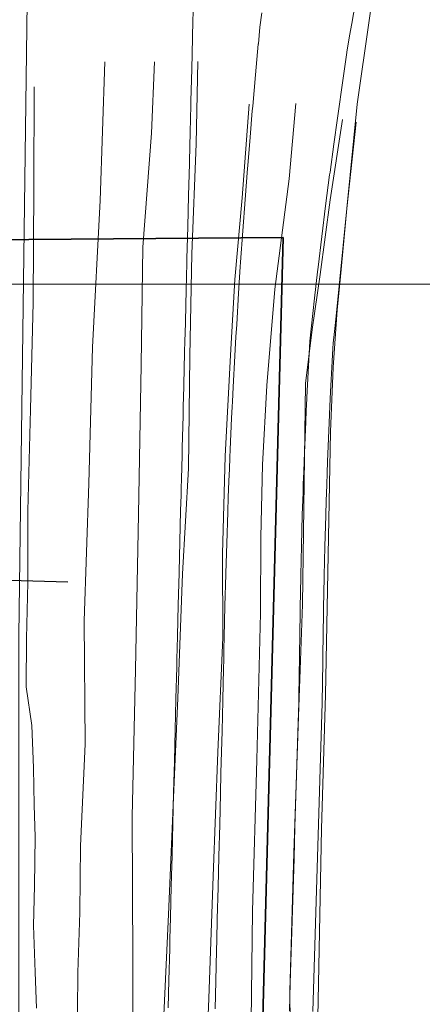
# Model space of a CAD drawing. Header units: metres. Extents: x 250001 to 257773, y 598992 to 609118.
# Tile 468 of 656: x 253851 to 253877, y 603904 to 603966. Entities that reach past the tile are written whole.
import ezdxf

# ---------------------------------------------------------------- set-up
doc = ezdxf.new("R2010")
doc.units = ezdxf.units.M
for name, color, linetype, lineweight in [('B-WE-GR-GRAS-GV', 252, 'Continuous', 13), ('B-WE-GW-TALUD-G', 252, 'Continuous', 18), ('B-WE-GW-TALUD_KRUIN-G', 252, 'Continuous', 18), ('B-WE-OG-HOOGTELIJN-G', 252, 'Continuous', 18), ('B-WE-VH-VERHARDING_GESLOTEN-GV', 252, 'Continuous', 18), ('X-XX-AL-REFERENTIE-G', 7, 'Continuous', 18), ('X-XX-AL-TEKENBLAD_DEELKADER-G', 7, 'Continuous', 15)]:
    doc.layers.add(name, color=color, linetype=linetype, lineweight=lineweight)
doc.layers.add('HULPLIJN', color=220, linetype='Continuous', plot=False)
doc.layers.add('N-WE-KG-GRENS INMETING-G', color=240, linetype='FENCELINE1', lineweight=35, plot=False)
doc.linetypes.add('FENCELINE1', pattern='A,6.35,-2.54,[133,ltypeshp.shx,S=2.54,R=0,X=-2.54,Y=0],-2.54,25.4', length=36.83)

# ---------------------------------------------------------------- blocks, each defined once
blk = doc.blocks.new('BS2021-132-Xref-BGT-GRIJS-20210617-aangepast')
at = {"layer": 'B-WE-GR-GRAS-GV', "flags": 128}
for points in [[(253850.481, 603974.586), (253850.238, 603965.291), (253850.013, 603955.622), (253849.866, 603948.988), (253849.667, 603940.807), (253849.435, 603931.513), (253849.189, 603923.389), (253849.097, 603918.87), (253849.008, 603916.38), (253848.579, 603913.994), (253847.512, 603911.316), (253846.308, 603908.866), (253845.091, 603906.465), (253844.29, 603904.783), (253847.379, 603904.707), (253850.62, 603904.688), (253850.648, 603904.532), (253850.449, 603899.456), (253850.339, 603894.221), (253850.256, 603891.022), (253850.164, 603888.176), (253851.141, 603888.088), (253851.141, 603927.085), (253851.851, 603982.129)], [(253851.851, 603982.129), (253851.141, 603927.085), (253851.141, 603888.088), (253858.931, 603887.39), (253858.504, 603865.485), (253851.358, 603865.004), (253849.7, 603836.172), (253849.678, 603835.311), (253849.628, 603833.312), (253849.591, 603831.822), (253849.578, 603831.313), (253849.528, 603829.313), (253849.428, 603825.315), (253849.377, 603823.315), (253849.277, 603819.317), (253849.227, 603817.317), (253849.197, 603816.142), (253849.177, 603815.318), (253849.127, 603813.318), (253849.114, 603812.828), (253849.107, 603812.55), (253849.076, 603811.319), (253849.026, 603809.32), (253848.976, 603807.32)], [(253860.687, 603903.294), (253860.731, 603905.056), (253860.782, 603907.056), (253860.797, 603907.672), (253860.832, 603909.055), (253860.882, 603911.054), (253860.931, 603913.024), (253860.932, 603913.054), (253861.032, 603917.052), (253861.065, 603918.36), (253861.083, 603919.052), (253861.133, 603921.051), (253861.182, 603923.006), (253861.183, 603923.05), (253861.233, 603925.05), (253861.247, 603925.596), (253861.264, 603926.267), (253861.283, 603927.035), (253861.333, 603929.046), (253861.384, 603931.057), (253861.386, 603931.156), (253861.434, 603933.068), (253861.485, 603935.079), (253861.509, 603936.054), (253861.521, 603936.506), (253861.535, 603937.091), (253861.554, 603937.838), (253861.573, 603938.589), (253861.586, 603939.102), (253861.636, 603941.114), (253861.655, 603941.847), (253861.664, 603942.205), (253861.687, 603943.126), (253861.737, 603945.139), (253861.758, 603945.952), (253861.768, 603946.361), (253861.788, 603947.152), (253861.838, 603949.166), (253861.881, 603950.88), (253861.889, 603951.18), (253861.939, 603953.195), (253861.99, 603955.211), (253862.04, 603957.228), (253862.045, 603957.41), (253862.091, 603959.245), (253862.134, 603960.952), (253862.142, 603961.263), (253862.192, 603963.283), (253862.243, 603965.288), (253862.243, 603965.303), (253862.27, 603966.383), (253862.296, 603967.411)], [(253863.686, 603903.219), (253863.73, 603904.981), (253863.781, 603906.98), (253863.796, 603907.597), (253863.831, 603908.98), (253863.881, 603910.979), (253863.93, 603912.949), (253863.931, 603912.978), (253863.981, 603914.978), (253864.031, 603916.977), (253864.064, 603918.285), (253864.082, 603918.977), (253864.132, 603920.976), (253864.181, 603922.931), (253864.182, 603922.975), (253864.232, 603924.975), (253864.246, 603925.521), (253864.258, 603926.211), (253864.273, 603926.974), (253864.318, 603928.974), (253864.37, 603930.973), (253864.373, 603931.071), (253864.43, 603932.972), (253864.498, 603934.971), (253864.533, 603935.939), (253864.551, 603936.388), (253864.573, 603936.97), (253864.604, 603937.712), (253864.635, 603938.458), (253864.657, 603938.968), (253864.748, 603940.966), (253864.784, 603941.693), (253864.801, 603942.048), (253864.848, 603942.963), (253864.955, 603944.96), (253865, 603945.767), (253865.023, 603946.172), (253865.07, 603946.957), (253865.192, 603948.953), (253865.303, 603950.652), (253865.323, 603950.949), (253865.461, 603952.944), (253865.607, 603954.939), (253865.761, 603956.933), (253865.776, 603957.113), (253865.923, 603958.926), (253866.066, 603960.612), (253866.093, 603960.919), (253866.27, 603962.911), (253866.454, 603964.888), (253866.456, 603964.903), (253866.558, 603965.967), (253866.669, 603966.891)], [(253862.296, 603967.411), (253862.27, 603966.383), (253862.243, 603965.303), (253862.243, 603965.288), (253862.192, 603963.283), (253862.142, 603961.263), (253862.134, 603960.952), (253862.091, 603959.245), (253862.045, 603957.41), (253862.04, 603957.228), (253861.99, 603955.211), (253861.939, 603953.195), (253861.889, 603951.18), (253861.881, 603950.88), (253861.838, 603949.166), (253861.788, 603947.152), (253861.768, 603946.361), (253861.758, 603945.952), (253861.737, 603945.139), (253861.687, 603943.126), (253861.664, 603942.205), (253861.655, 603941.847), (253861.636, 603941.114), (253861.586, 603939.102), (253861.573, 603938.589), (253861.554, 603937.838), (253861.535, 603937.091), (253861.521, 603936.506), (253861.509, 603936.054), (253861.485, 603935.079), (253861.434, 603933.068), (253861.386, 603931.156), (253861.384, 603931.057), (253861.333, 603929.046), (253861.283, 603927.035), (253861.264, 603926.267), (253861.247, 603925.596), (253861.233, 603925.05), (253861.183, 603923.05), (253861.182, 603923.006), (253861.133, 603921.051), (253861.083, 603919.052), (253861.065, 603918.36), (253861.032, 603917.052), (253860.932, 603913.054), (253860.931, 603913.024), (253860.882, 603911.054), (253860.832, 603909.055), (253860.797, 603907.672), (253860.782, 603907.056), (253860.731, 603905.056), (253860.687, 603903.294)], [(253868.443, 603903.099), (253868.497, 603904.861), (253868.557, 603906.86), (253868.576, 603907.477), (253868.618, 603908.86), (253868.678, 603910.859), (253868.738, 603912.828), (253868.739, 603912.858), (253868.799, 603914.857), (253868.86, 603916.856), (253868.899, 603918.164), (253868.92, 603918.855), (253868.981, 603920.854), (253869.04, 603922.809), (253869.041, 603922.853), (253869.076, 603924.853), (253869.086, 603925.399), (253869.092, 603926.121), (253869.101, 603926.877), (253869.129, 603928.857), (253869.166, 603930.838), (253869.168, 603930.936), (253869.213, 603932.819), (253869.268, 603934.8), (253869.298, 603935.759), (253869.313, 603936.204), (253869.333, 603936.78), (253869.359, 603937.515), (253869.387, 603938.255), (253869.407, 603938.76), (253869.49, 603940.739), (253869.522, 603941.46), (253869.538, 603941.812), (253869.58, 603942.719), (253869.679, 603944.698), (253869.721, 603945.497), (253869.743, 603945.899), (253869.827, 603946.674), (253870.047, 603948.645), (253870.242, 603950.322), (253870.276, 603950.615), (253870.515, 603952.584), (253870.762, 603954.551), (253871.018, 603956.517), (253871.042, 603956.694), (253871.284, 603958.481), (253871.515, 603960.14), (253871.557, 603960.443), (253871.835, 603962.405), (253872.12, 603964.349), (253872.122, 603964.364), (253872.279, 603965.411), (253872.429, 603966.206), (253872.776, 603968.211)], [(253866.669, 603966.891), (253866.558, 603965.967), (253866.456, 603964.903), (253866.454, 603964.888), (253866.27, 603962.911), (253866.093, 603960.919), (253866.066, 603960.612), (253865.923, 603958.926), (253865.776, 603957.113), (253865.761, 603956.933), (253865.607, 603954.939), (253865.461, 603952.944), (253865.323, 603950.949), (253865.303, 603950.652), (253865.192, 603948.953), (253865.07, 603946.957), (253865.023, 603946.172), (253865, 603945.767), (253864.955, 603944.96), (253864.848, 603942.963), (253864.801, 603942.048), (253864.784, 603941.693), (253864.748, 603940.966), (253864.657, 603938.968), (253864.635, 603938.458), (253864.604, 603937.712), (253864.573, 603936.97), (253864.551, 603936.388), (253864.533, 603935.939), (253864.498, 603934.971), (253864.43, 603932.972), (253864.373, 603931.071), (253864.37, 603930.973), (253864.318, 603928.974), (253864.273, 603926.974), (253864.258, 603926.211), (253864.246, 603925.521), (253864.232, 603924.975), (253864.182, 603922.975), (253864.181, 603922.931), (253864.132, 603920.976), (253864.082, 603918.977), (253864.064, 603918.285), (253864.031, 603916.977), (253863.981, 603914.978), (253863.931, 603912.978), (253863.93, 603912.949), (253863.881, 603910.979), (253863.831, 603908.98), (253863.796, 603907.597), (253863.781, 603906.98), (253863.73, 603904.981), (253863.686, 603903.219)]]:
    blk.add_lwpolyline(points, dxfattribs=at)
at = {"layer": 'B-WE-GW-TALUD_KRUIN-G', "flags": 128}
for points in [[(253860.687, 603903.294), (253860.731, 603905.056), (253860.782, 603907.056), (253860.797, 603907.672), (253860.832, 603909.055), (253860.882, 603911.054), (253860.931, 603913.024), (253860.932, 603913.054), (253861.032, 603917.052), (253861.065, 603918.36), (253861.083, 603919.052), (253861.133, 603921.051), (253861.182, 603923.006), (253861.183, 603923.05), (253861.233, 603925.05), (253861.247, 603925.596), (253861.264, 603926.267), (253861.283, 603927.035), (253861.333, 603929.046), (253861.384, 603931.057), (253861.386, 603931.156), (253861.434, 603933.068), (253861.485, 603935.079), (253861.509, 603936.054), (253861.521, 603936.506), (253861.535, 603937.091), (253861.554, 603937.838), (253861.573, 603938.589), (253861.586, 603939.102), (253861.636, 603941.114), (253861.655, 603941.847), (253861.664, 603942.205), (253861.687, 603943.126), (253861.737, 603945.139), (253861.758, 603945.952), (253861.768, 603946.361), (253861.788, 603947.152), (253861.838, 603949.166), (253861.881, 603950.88), (253861.889, 603951.18), (253861.939, 603953.195), (253861.99, 603955.211), (253862.04, 603957.228), (253862.045, 603957.41), (253862.091, 603959.245), (253862.134, 603960.952), (253862.142, 603961.263), (253862.192, 603963.283), (253862.243, 603965.288), (253862.243, 603965.303), (253862.27, 603966.383), (253862.296, 603967.411)], [(253866.669, 603966.891), (253866.558, 603965.967), (253866.456, 603964.903), (253866.454, 603964.888), (253866.27, 603962.911), (253866.093, 603960.919), (253866.066, 603960.612), (253865.923, 603958.926), (253865.776, 603957.113), (253865.761, 603956.933), (253865.607, 603954.939), (253865.461, 603952.944), (253865.323, 603950.949), (253865.303, 603950.652), (253865.192, 603948.953), (253865.07, 603946.957), (253865.023, 603946.172), (253865, 603945.767), (253864.955, 603944.96), (253864.848, 603942.963), (253864.801, 603942.048), (253864.784, 603941.693), (253864.748, 603940.966), (253864.657, 603938.968), (253864.635, 603938.458), (253864.604, 603937.712), (253864.573, 603936.97), (253864.551, 603936.388), (253864.533, 603935.939), (253864.498, 603934.971), (253864.43, 603932.972), (253864.373, 603931.071), (253864.37, 603930.973), (253864.318, 603928.974), (253864.273, 603926.974), (253864.258, 603926.211), (253864.246, 603925.521), (253864.232, 603924.975), (253864.182, 603922.975), (253864.181, 603922.931), (253864.132, 603920.976), (253864.082, 603918.977), (253864.064, 603918.285), (253864.031, 603916.977), (253863.981, 603914.978), (253863.931, 603912.978), (253863.93, 603912.949), (253863.881, 603910.979), (253863.831, 603908.98), (253863.796, 603907.597), (253863.781, 603906.98), (253863.73, 603904.981), (253863.686, 603903.219)]]:
    blk.add_lwpolyline(points, dxfattribs=at)
at = {"layer": 'B-WE-VH-VERHARDING_GESLOTEN-GV', "flags": 128}
for points in [[(253869.943, 603903.056), (253870.539, 603922.773), (253870.585, 603925.379), (253870.592, 603926.105), (253870.601, 603926.858), (253870.629, 603928.833), (253870.666, 603930.808), (253870.668, 603930.902), (253870.712, 603932.78), (253870.767, 603934.755), (253870.797, 603935.711), (253870.812, 603936.154), (253870.832, 603936.727), (253870.858, 603937.46), (253870.886, 603938.197), (253870.905, 603938.699), (253870.988, 603940.674), (253871.036, 603941.744), (253871.078, 603942.647), (253871.177, 603944.621), (253871.219, 603945.416), (253871.239, 603945.777), (253871.318, 603946.51), (253871.428, 603947.493), (253872.787, 603961.045), (253874.344, 603971.914)], [(253872.776, 603968.211), (253872.429, 603966.206), (253872.279, 603965.411), (253872.122, 603964.364), (253872.12, 603964.349), (253871.835, 603962.405), (253871.557, 603960.443), (253871.515, 603960.14), (253871.284, 603958.481), (253871.042, 603956.694), (253871.018, 603956.517), (253870.762, 603954.551), (253870.515, 603952.584), (253870.276, 603950.615), (253870.242, 603950.322), (253870.047, 603948.645), (253869.827, 603946.674), (253869.743, 603945.899), (253869.721, 603945.497), (253869.679, 603944.698), (253869.58, 603942.719), (253869.538, 603941.812), (253869.522, 603941.46), (253869.49, 603940.739), (253869.407, 603938.76), (253869.387, 603938.255), (253869.359, 603937.515), (253869.333, 603936.78), (253869.313, 603936.204), (253869.298, 603935.759), (253869.268, 603934.8), (253869.213, 603932.819), (253869.168, 603930.936), (253869.166, 603930.838), (253869.129, 603928.857), (253869.101, 603926.877), (253869.092, 603926.121), (253869.086, 603925.399), (253869.076, 603924.853), (253869.041, 603922.853), (253869.04, 603922.809), (253868.981, 603920.854), (253868.92, 603918.855), (253868.899, 603918.164), (253868.86, 603916.856), (253868.799, 603914.857), (253868.739, 603912.858), (253868.738, 603912.828), (253868.678, 603910.859), (253868.618, 603908.86), (253868.576, 603907.477), (253868.557, 603906.86), (253868.497, 603904.861), (253868.443, 603903.099)], [(253874.344, 603971.914), (253872.787, 603961.045), (253871.428, 603947.493), (253871.318, 603946.51), (253871.239, 603945.777), (253871.219, 603945.416), (253871.177, 603944.621), (253871.078, 603942.647), (253871.036, 603941.744), (253870.988, 603940.674), (253870.905, 603938.699), (253870.886, 603938.197), (253870.858, 603937.46), (253870.832, 603936.727), (253870.812, 603936.154), (253870.797, 603935.711), (253870.767, 603934.755), (253870.712, 603932.78), (253870.668, 603930.902), (253870.666, 603930.808), (253870.629, 603928.833), (253870.601, 603926.858), (253870.592, 603926.105), (253870.585, 603925.379), (253870.539, 603922.773), (253869.943, 603903.056)]]:
    blk.add_lwpolyline(points, dxfattribs=at)
blk = doc.blocks.new('BS2021-132-Xref-inmeting-2d-Provincie-20211104')
at = {"layer": 'B-WE-GW-TALUD-G'}
for points in [[(253858.402, 603804.551), (253858.693, 603812.101), (253858.842, 603819.7), (253859.044, 603826.491), (253859.308, 603834.521), (253859.286, 603842.097), (253859.28, 603850.222), (253859.502, 603857.799), (253859.657, 603866.218), (253859.868, 603876.034), (253860.09, 603882.83), (253860.282, 603891.069), (253860.308, 603900.534), (253860.71, 603909.25), (253860.997, 603916.243), (253861.303, 603923.083), (253861.596, 603931.027), (253861.994, 603937.752), (253862.081, 603944.943), (253862.2, 603951.48), (253862.47, 603958.512), (253862.587, 603963.761)], [(253865.861, 603961.033), (253865.412, 603955.065), (253864.947, 603949.832), (253864.673, 603945.002), (253864.338, 603938.538), (253864.166, 603932.304), (253864.178, 603926.947), (253863.872, 603919.632), (253863.555, 603911.708), (253863.283, 603903.89), (253862.973, 603896.163), (253862.74, 603888.542), (253862.655, 603881.31), (253862.345, 603874.059), (253862.303, 603866.32), (253862.026, 603858.722), (253861.877, 603851.46), (253861.644, 603844.204), (253861.581, 603836.673), (253861.693, 603831.423), (253861.554, 603826.5), (253861.354, 603820.94), (253861.288, 603813.765), (253861.157, 603805.896)], [(253868.549, 603895.841), (253868.474, 603904.341), (253868.73, 603913.187), (253869.019, 603921.899), (253869.274, 603929.073), (253869.373, 603935.255), (253869.476, 603943.187), (253869.899, 603946.648), (253870.41, 603950.158), (253871.046, 603954.927), (253871.838, 603960.073)]]:
    blk.add_lwpolyline(points, dxfattribs=at)
at = {"layer": 'B-WE-OG-HOOGTELIJN-G'}
for points in [[(253856.639, 603963.754), (253856.333, 603954.89), (253855.85, 603945.516), (253855.611, 603936.807), (253855.308, 603928.022), (253855.382, 603920.142), (253855.072, 603913.644), (253855.028, 603909.369), (253854.914, 603905.55), (253854.854, 603900.591), (253854.645, 603896.013), (253854.488, 603893.417), (253854.824, 603890.94), (253855.717, 603888.772)], [(253855.571, 603776.442), (253855.739, 603784.692), (253856.061, 603792.264), (253856.135, 603800.589), (253856.438, 603809.464), (253856.697, 603817.468), (253856.98, 603825.609), (253857.192, 603833.709), (253857.325, 603842.246), (253857.232, 603850.733), (253857.478, 603860.136), (253857.812, 603868.96), (253857.907, 603876.643), (253857.812, 603884.025), (253858.051, 603890.581), (253858.407, 603898.169), (253858.428, 603906.277), (253858.389, 603915.483), (253858.588, 603924.919), (253858.787, 603934.81), (253858.952, 603944.391), (253859.071, 603951.899), (253859.612, 603959.189), (253859.801, 603963.754)], [(253852.108, 603962.155), (253852.099, 603955.764), (253852.038, 603948.375), (253851.887, 603941.531), (253851.701, 603935.05), (253851.707, 603930.479), (253851.618, 603926.889), (253851.602, 603923.797), (253851.968, 603921.34), (253852.072, 603918.62), (253852.108, 603916.235), (253852.185, 603914.209), (253852.125, 603911.088), (253852.073, 603908.549), (253852.176, 603905.559), (253852.254, 603903.257)], [(253862.619, 603777.542), (253863.219, 603785.004), (253863.409, 603794.825), (253863.658, 603805.607), (253863.819, 603817.159), (253864.324, 603827.384), (253864.53, 603838.113), (253864.706, 603848.575), (253864.953, 603859.448), (253865.106, 603869.056), (253865.273, 603878.555), (253865.566, 603888.99), (253865.948, 603898.922), (253866.082, 603909.455), (253866.349, 603919.126), (253866.589, 603928.517), (253866.617, 603933.364), (253866.716, 603938.001), (253866.993, 603943.063), (253867.511, 603949.216), (253868.435, 603956.266), (253868.856, 603961.079)], [(253872.709, 603959.901), (253872.112, 603954.377), (253871.682, 603949.784), (253871.5, 603947.895), (253871.248, 603944.209), (253871.066, 603940.106), (253870.922, 603932.235), (253870.746, 603923.291), (253870.49, 603914.728), (253870.33, 603905.92), (253870.176, 603898.361), (253869.92, 603890.268), (253869.65, 603881.796), (253869.467, 603877.703), (253869.13, 603877.383), (253869.032, 603871.239), (253868.742, 603862.638), (253868.58, 603853.743), (253868.418, 603844.769), (253868.139, 603836.813), (253867.953, 603827.548), (253867.802, 603819.08), (253867.595, 603811.327), (253867.298, 603802.434)]]:
    blk.add_lwpolyline(points, dxfattribs=at)

msp = doc.modelspace()

# ---------------------------------------------------------------- linework, layer by layer
at = {"layer": 'HULPLIJN', "flags": 128}
msp.add_lwpolyline([(253839.27, 603930.929), (253854.264, 603930.509)], dxfattribs=at)
at = {"layer": 'N-WE-KG-GRENS INMETING-G', "flags": 128}
msp.add_lwpolyline([(253868.05, 603952.521), (253830.033, 603952.227), (253820.308, 603945.155), (253820.707, 603839.319), (253815.945, 603821.861), (253814.94, 603786.563), (253863.669, 603784.891)], close=True, dxfattribs=at)
at = {"layer": 'X-XX-AL-TEKENBLAD_DEELKADER-G', "flags": 128}
msp.add_lwpolyline([(253775.614, 603949.532), (253923.364, 603949.532), (253923.364, 603813.532), (253775.614, 603813.532)], close=True, dxfattribs=at)

# ---------------------------------------------------------------- block references
at = {"layer": 'X-XX-AL-REFERENTIE-G'}
for name in ['BS2021-132-Xref-BGT-GRIJS-20210617-aangepast', 'BS2021-132-Xref-inmeting-2d-Provincie-20211104']:
    msp.add_blockref(name, (0, 0), dxfattribs=at)

doc.saveas('drawing.dxf')
